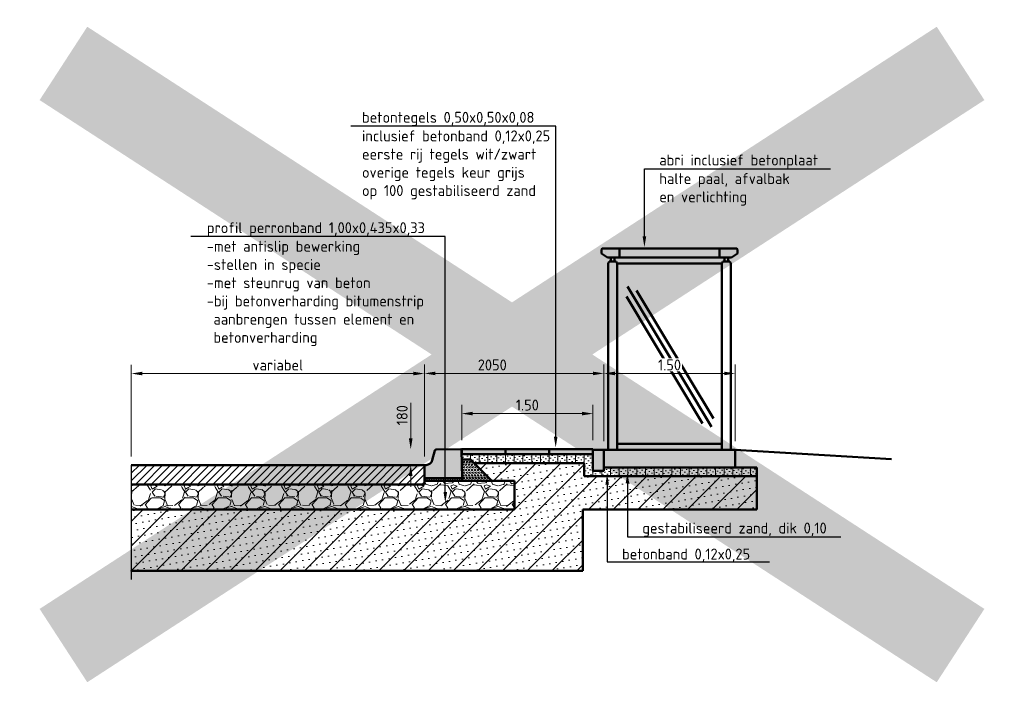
# Model space of a CAD drawing. Header units: metres. Extents: x -699 to 2316, y -1199 to 781.
# Tile 499 of 593: x 991.36 to 1002.61, y -229.14 to -221.48. Entities that reach past the tile are written whole.
import ezdxf
from ezdxf import colors
from ezdxf.entities.mleader import LeaderData, LeaderLine
from ezdxf.math import Vec2, Vec3

# ---------------------------------------------------------------- set-up
doc = ezdxf.new("R2010")
doc.units = ezdxf.units.M
doc.header["$PDMODE"] = 1
for name, color, linetype, lineweight in [('N-WE-GW-BERM-GD', 90, 'Continuous', 50), ('N-WE-IE-MEUBILAIR_WEGMEUBILAIR_ABRI-GD', 7, 'Continuous', 50), ('N-WE-SC-AFBREEKLIJN-GD', 7, 'Continuous', 25), ('N-WE-VH-KANTVERHARDING-GD', 210, 'Continuous', 50), ('N-WE-VH-T25', 7, 'Continuous', 25), ('N-WE-VH-VERHARDING_ASFALT-AD-50', 252, 'Continuous', 18), ('N-WE-VH-VERHARDING_BETON-AD-50', 252, 'Continuous', 18), ('N-WE-VH-VERHARDING_FUNDERING-AD-50', 252, 'Continuous', 18), ('N-WE-VH-VERHARDING_FUNDERING-GD', 7, 'Continuous', 50), ('X-XX-AL-A-GS', 253, 'Continuous', 18), ('X-XX-AL-M', 7, 'Continuous', 18)]:
    doc.layers.add(name, color=color, linetype=linetype, lineweight=lineweight)
doc.styles.add('NLCS-ISO-M50-T25', font='NLCS-ISO.ttf', dxfattribs={"height": 0.125})
doc.dimstyles.new('NLCS-M50-T25-PIJL_A_L2_H1', dxfattribs={"dimscale": 0.05, "dimtxt": 2.5, "dimasz": 2.5, "dimexe": 2, "dimexo": 2, "dimgap": 0.7, "dimtad": 1, "dimzin": 0, "dimdsep": 46, "dimtxsty": 'NLCS-ISO-M50-T25', "dimcen": 0, "dimdle": 2, "dimclrd": 256, "dimclre": 256, "dimclrt": 256, "dimadec": 1, "dimazin": 0, "dimtfac": 1, "dimtdec": 3, "dimtofl": 0, "dimtmove": 0, "dimatfit": 3, "dimfxl": 2, "dimtfillclr": 256, "dimtolj": 1, "dimtzin": 0, "dimlwd": -1, "dimlwe": -1, "dimarcsym": 0})
pattern_1 = [(228.0128, (992.909662, -227.506478), (-3.04800259, -3.42900421), [0.051258, -5.074575]), (184.9697, (992.875372, -227.544578), (4.572007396, 0.38099731), [0.087961, -8.7081]), (132.5104, (992.787742, -227.552198), (3.80999723, -4.1910041), [0.062022, -6.140205]), (267.2737, (992.639152, -227.647448), (0.380998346, 7.61999755), [0.080101, -7.92996]), (292.8337, (992.635342, -227.727458), (-1.90500541, 4.5720026), [0.078545, -7.77597]), (357.2737, (992.665822, -227.799848), (-7.61999755, 0.380998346), [0.080101, -7.92996]), (37.6942, (992.745832, -227.803658), (-4.95300313, -3.809996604), [0.105929, -10.486965]), (72.2553, (992.829652, -227.738888), (2.667005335, 8.38200243), [0.100008, -9.900795]), (121.4296, (992.860132, -227.643638), (-3.048000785, 4.952994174), [0.080372, -7.956825]), (175.2364, (992.818222, -227.575058), (4.1909967, -0.38099642), [0.091757, -4.496085]), (222.3974, (992.726782, -227.567438), (-4.572000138, -4.190994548), [0.118662, -11.74752]), (138.8141, (993.01634, -227.65126), (-2.6669983, 2.28599648), [0.0405, -4.00959]), (171.4692, (992.985862, -227.624588), (4.95299244, -0.76200192), [0.077052, -7.62819]), (225, (992.90966, -227.61316), (-8e-17, -0.381), [0.05388, -0.484934]), (203.1986, (992.88299, -227.56744), (1.9050064, 0.76200334), [0.029016, -2.87259]), (291.8014, (992.85632, -227.57887), (-0.3810003, 1.1430007), [0.041035, -2.01072]), (30.9638, (992.87156, -227.61697), (1.1429988, 0.7620006), [0.066648, -2.154945]), (161.565, (992.92871, -227.58268), (0.7620003, -0.3809994), [0.048193, -1.156635]), (16.3895, (992.635342, -227.578868), (3.8100021, 1.14299762), [0.067513, -6.68382]), (70.3462, (992.700112, -227.559818), (-1.52399575, -4.19099407), [0.05664, -5.60733]), (293.1986, (992.92871, -227.50648), (-0.76200334, 1.9050064), [0.058032, -2.84358]), (343.6105, (992.951572, -227.559818), (-3.8100021, 1.14299762), [0.067513, -6.68382]), (339.444, (992.63534, -227.81509), (-1.90500236, 0.76199908), [0.065105, -3.190155]), (294.7751, (992.696302, -227.837948), (-1.90499556, 4.19099805), [0.054551, -5.40054]), (66.8014, (992.93252, -227.88748), (0.76200334, 1.9050064), [0.058032, -2.84358]), (17.354, (992.955382, -227.834138), (-4.95300027, -1.5239977), [0.063867, -6.32286]), (69.444, (992.74583, -227.88748), (-0.76199908, -1.90500236), [0.032553, -3.22272]), (101.31, (992.90966, -227.88748), (-0.3809981, 1.5239951), [0.019427, -1.9233]), (165.9638, (992.90585, -227.86843), (1.1430008, -0.3809993), [0.078545, -1.492358]), (186.009, (992.829652, -227.849378), (3.80999438, 0.38099911), [0.07279, -7.20621]), (303.69, (992.87156, -227.65126), (-0.381, 0.7619993), [0.054949, -1.318767]), (353.1572, (992.902042, -227.696978), (6.47700268, -0.762003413), [0.095934, -9.4974]), (60.9454, (992.99729, -227.70841), (-1.52399645, -2.66699364), [0.039226, -3.88341]), (90, (993.01634, -227.6741), (-0.381, 0.381), [0.02286, -0.35814]), (120.2564, (992.822032, -227.837948), (1.52399677, -2.66699865), [0.05293, -5.240085]), (48.0128, (992.795362, -227.792228), (3.04800259, 3.42900421), [0.102516, -5.02332]), (0, (992.86394, -227.71603), (0.381, 0.381), [0.09906, -0.28194]), (325.3048, (992.963002, -227.716028), (-3.8099934, 2.66700025), [0.060242, -5.963895]), (254.0546, (993.01253, -227.75032), (-0.381001, -1.5240036), [0.055474, -2.718255]), (207.646, (992.997292, -227.803658), (-7.23899746, -3.810002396), [0.090322, -8.941875]), (175.4261, (992.917282, -227.845568), (-4.95300114, 0.380998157), [0.095554, -9.45987]), (175.4261, (992.917282, -227.845568), (-4.95300114, 0.380998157), [0.095554, -9.45987])]

# ---------------------------------------------------------------- blocks, each defined once
blk = doc.blocks.new('*D1627')
at = {"layer": 'Defpoints', "color": 0, "transparency": 16777216}
for p in [(992.635, -225.531), (992.635, -226.578), (995.985, -226.578)]:
    blk.add_point(p, dxfattribs=at)
at = {"layer": 'X-XX-AL-M', "transparency": 16777216}
for p, q in [((992.635, -226.478), (992.635, -225.431)), ((995.985, -226.478), (995.985, -225.431)), ((995.86, -225.531), (992.76, -225.531))]:
    blk.add_line(p, q, dxfattribs=at)
for points in [[(992.76, -225.51), (992.76, -225.551), (992.635, -225.531)], [(995.86, -225.51), (995.86, -225.551), (995.985, -225.531)]]:
    blk.add_solid(points, dxfattribs=at)
at = {"layer": 'X-XX-AL-M', "transparency": 16777216, "insert": (994.31, -225.433), "char_height": 0.125, "attachment_point": 5, "rotation": 360, "style": 'NLCS-ISO-M50-T25'}
blk.add_mtext('\\A1;variabel', dxfattribs=at)
blk = doc.blocks.new('*D1628')
at = {"layer": 'Defpoints', "color": 0, "transparency": 16777216}
for p in [(995.985, -225.529), (998.037, -226.404), (995.985, -226.578)]:
    blk.add_point(p, dxfattribs=at)
at = {"layer": 'X-XX-AL-M', "transparency": 16777216}
for p, q in [((995.985, -226.478), (995.985, -225.429)), ((998.037, -226.304), (998.037, -225.429)), ((997.912, -225.529), (996.11, -225.529))]:
    blk.add_line(p, q, dxfattribs=at)
for points in [[(996.11, -225.509), (996.11, -225.55), (995.985, -225.529)], [(997.912, -225.509), (997.912, -225.55), (998.037, -225.529)]]:
    blk.add_solid(points, dxfattribs=at)
at = {"layer": 'X-XX-AL-M', "transparency": 16777216, "insert": (996.761, -225.432), "char_height": 0.125, "attachment_point": 5, "style": 'NLCS-ISO-M50-T25'}
blk.add_mtext('\\A1;2050', dxfattribs=at)
blk = doc.blocks.new('*D1629')
at = {"layer": 'Defpoints', "color": 0, "transparency": 16777216}
for p in [(997.912, -225.989), (996.412, -226.394), (997.912, -226.394)]:
    blk.add_point(p, dxfattribs=at)
at = {"layer": 'X-XX-AL-M', "transparency": 16777216}
for p, q in [((996.412, -226.294), (996.412, -225.889)), ((997.912, -226.294), (997.912, -225.889)), ((996.537, -225.989), (997.787, -225.989))]:
    blk.add_line(p, q, dxfattribs=at)
for points in [[(996.537, -225.968), (996.537, -226.009), (996.412, -225.989)], [(997.787, -225.968), (997.787, -226.009), (997.912, -225.989)]]:
    blk.add_solid(points, dxfattribs=at)
at = {"layer": 'X-XX-AL-M', "transparency": 16777216, "insert": (997.162, -225.891), "char_height": 0.125, "attachment_point": 5, "rotation": 360, "style": 'NLCS-ISO-M50-T25'}
blk.add_mtext('\\A1;1.50', dxfattribs=at)
blk = doc.blocks.new('*D1630')
at = {"layer": 'Defpoints', "color": 0, "transparency": 16777216}
for p in [(995.829, -226.398), (995.829, -226.398), (995.829, -226.578)]:
    blk.add_point(p, dxfattribs=at)
at = {"layer": 'X-XX-AL-M', "transparency": 16777216}
for p, q in [((995.829, -226.273), (995.829, -225.866)), ((995.829, -226.703), (995.829, -226.828))]:
    blk.add_line(p, q, dxfattribs=at)
for points in [[(995.808, -226.273), (995.85, -226.273), (995.829, -226.398)], [(995.808, -226.703), (995.85, -226.703), (995.829, -226.578)]]:
    blk.add_solid(points, dxfattribs=at)
at = {"layer": 'X-XX-AL-M', "transparency": 16777216, "insert": (995.731, -226.007), "char_height": 0.125, "attachment_point": 5, "rotation": 90, "style": 'NLCS-ISO-M50-T25'}
blk.add_mtext('\\A1;180', dxfattribs=at)
blk = doc.blocks.new('*D1720')
at = {"layer": 'Defpoints', "color": 0, "transparency": 16777216}
for p in [(998.037, -225.529), (998.037, -226.404), (999.537, -226.404)]:
    blk.add_point(p, dxfattribs=at)
at = {"layer": 'X-XX-AL-M', "transparency": 16777216}
for p, q in [((998.037, -226.304), (998.037, -225.429)), ((999.537, -226.304), (999.537, -225.429)), ((999.412, -225.529), (998.162, -225.529))]:
    blk.add_line(p, q, dxfattribs=at)
for points in [[(998.162, -225.509), (998.162, -225.55), (998.037, -225.529)], [(999.412, -225.509), (999.412, -225.55), (999.537, -225.529)]]:
    blk.add_solid(points, dxfattribs=at)
at = {"layer": 'X-XX-AL-M', "transparency": 16777216, "insert": (998.787, -225.432), "char_height": 0.125, "attachment_point": 5, "style": 'NLCS-ISO-M50-T25', "bg_fill": 3, "box_fill_scale": 1.1, "bg_fill_color": 256, "bg_fill_true_color": 13158600, "bg_fill_transparency": 0}
blk.add_mtext('\\A1;1.50', dxfattribs=at)

msp = doc.modelspace()

# ---------------------------------------------------------------- hatches: boundary and pattern name
at = {"layer": 'N-WE-VH-VERHARDING_ASFALT-AD-50'}
h = msp.add_hatch(dxfattribs=at)
h.set_pattern_fill('MD-GEWAPENDBETON', color=256, scale=0.025, angle=360, style=0, pattern_type=2)
h.set_pattern_definition([(45, (-180303.306215, -501336.667887), (-0.044194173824, 0.044194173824), [])])
h.paths.add_polyline_path([(995.9853, -226.7979), (995.9853, -226.7377), (995.9853, -226.5837), (995.9853, -226.5779), (992.6353, -226.5779), (992.6353, -226.7979)])
at = {"layer": 'N-WE-VH-VERHARDING_BETON-AD-50'}
for points in [[(996.4108, -226.4013), (996.4036, -226.3941), (996.1191, -226.3981, 0.3326993), (996.105, -226.4093), (996.0755, -226.5212, -0.3262518), (996.0068, -226.577), (995.9901, -226.5779, 0.3896044), (995.9853, -226.5827), (995.9853, -226.5837), (995.9853, -226.7281), (996.416, -226.7281)], [(996.9116, -226.3941), (996.4116, -226.3941), (996.4116, -226.4541), (996.9116, -226.4541)], [(997.4116, -226.3941), (996.9116, -226.3941), (996.9116, -226.4541), (997.4116, -226.4541)], [(997.9116, -226.3941), (997.4116, -226.3941), (997.4116, -226.4541), (997.9116, -226.4541)], [(998.0367, -226.4041), (997.9116, -226.4041), (997.9116, -226.433), (997.9117, -226.433), (997.9117, -226.6441), (998.0367, -226.6441)], [(999.5367, -226.4041), (998.0367, -226.4041), (998.0367, -226.6041), (999.5367, -226.6041)]]:
    msp.add_hatch(color=256, dxfattribs=at).paths.add_polyline_path(points)
at = {"layer": 'N-WE-VH-VERHARDING_FUNDERING-AD-50'}
h = msp.add_hatch(dxfattribs=at)
h.set_pattern_fill('GB-ZANDAANVULLEN', color=256, scale=0.025, angle=45, style=0, pattern_type=2)
h.set_pattern_definition([(55, (996.41165, -226.7041), (-0.0307182, 0.0215091), [0, -0.0375]), (90, (996.41165, -226.7041), (-0.1, 1e-17), [])])
h.paths.add_polyline_path([(997.8117, -226.5541), (997.8117, -226.7041), (999.7867, -226.7041), (999.7867, -226.6041), (998.0367, -226.6041), (998.0367, -226.6441), (997.9117, -226.6441), (997.9117, -226.4541), (996.4116, -226.4541), (996.4126, -226.5138), (996.5126, -226.5138), (996.5529, -226.5541)])
h = msp.add_hatch(dxfattribs=at)
h.set_pattern_fill('GB-ZANDAANVULLEN', color=256, scale=0.05, style=0, pattern_type=2)
h.set_pattern_definition([(10, (992.63534, -227.78678), (-0.0130236, 0.0738606), [0, -0.075]), (45, (992.63534, -227.78678), (-0.1414214, 0.1414214), [])])
h.paths.add_polyline_path([(999.7867, -226.7041), (997.8117, -226.7041), (997.8117, -226.5541), (996.5529, -226.5541), (996.7565, -226.7577), (997.0143, -226.7577), (997.0143, -227.0868), (992.6353, -227.0868), (992.6353, -227.7868), (997.7953, -227.7868), (997.7953, -227.0868), (999.7867, -227.0868)])
h.paths.add_polyline_path([(993.1993, -227.4897), (993.8315, -227.4897), (993.8315, -227.4858), (993.1993, -227.4922)], flags=16)
h = msp.add_hatch(dxfattribs=at)
h.set_pattern_fill('GRAVEL', color=256, scale=0.015, style=0)
h.set_pattern_definition(pattern_1)
h.paths.add_polyline_path([(995.9853, -226.7577), (995.9853, -226.7979), (995.9853, -227.0868), (997.0143, -227.0868), (997.0143, -226.7577)])
h = msp.add_hatch(dxfattribs=at)
h.set_pattern_fill('GRAVEL', color=256, scale=0.015, style=0)
h.set_pattern_definition(pattern_1)
h.paths.add_polyline_path([(995.9853, -227.0868), (995.9853, -226.7979), (992.6353, -226.7979), (992.6353, -227.0868)])
h.paths.add_polyline_path([(993.1815, -226.8287), (993.869, -226.8309), (993.869, -226.8243), (993.1815, -226.8243)], flags=16)
at = {"layer": 'X-XX-AL-A-GS'}
h = msp.add_hatch(dxfattribs=at)
h.set_pattern_fill('VD-SCHRAALBETON', color=256, scale=0.079375, angle=90, style=0, pattern_type=2)
h.set_pattern_definition([(90, (995.985342, -226.757663), (-0.0171852, 2e-17), [0.0099219, -0.01984375]), (210, (995.985342, -226.757663), (0.0085926, -0.0148828), [0.0099219, -0.01984375]), (150, (995.985342, -226.747742), (-0.0085926, -0.0148828), [0.0099219, -0.01984375])])
h.paths.add_polyline_path([(996.416, -226.7281), (996.4203, -226.7577), (996.7565, -226.7577), (996.5126, -226.5138), (996.4126, -226.5138)])
h = msp.add_hatch(dxfattribs=at)
h.set_pattern_fill('MD-WERKVLOERBETON', color=256, scale=0.0125, angle=360, style=0, pattern_type=2)
h.set_pattern_definition([(90, (995.985342, -226.757663), (-0.02, 4e-17), [])])
h.paths.add_polyline_path([(996.4203, -226.7577), (996.416, -226.7281), (995.9853, -226.7281), (995.9853, -226.7577)])

# ---------------------------------------------------------------- linework, layer by layer
at = {"color": 221}
for p, q in [((995.9853, -226.5837), (995.9853, -226.5779)), ((995.9853, -226.6837), (995.9853, -226.5837))]:
    msp.add_line(p, q, dxfattribs=at)
at = {"layer": 'N-WE-GW-BERM-GD'}
msp.add_line((999.5367, -226.4041), (1001.3248, -226.5108), dxfattribs=at)
msp.add_line((999.5367, -226.4041), (1001.3248, -226.5108), dxfattribs=at)
at = {"layer": 'N-WE-IE-MEUBILAIR_WEGMEUBILAIR_ABRI-GD'}
for p, q in [((998.0188, -224.1006), (998.0087, -224.1107)), ((998.0789, -224.2041), (998.0087, -224.1573)), ((998.2147, -224.2041), (998.2147, -224.1006)), ((999.3587, -224.2041), (999.3587, -224.1006)), ((999.4945, -224.2041), (999.5646, -224.1573)), ((999.5546, -224.1006), (999.5646, -224.1107)), ((999.2672, -226.1411), (998.3061, -224.5371)), ((999.2885, -226.0453), (998.4108, -224.5805)), ((999.1652, -226.1021), (998.2947, -224.6493))]:
    msp.add_line(p, q, dxfattribs=at)
for points in [[(998.0087, -224.1573), (998.0087, -224.1107)], [(999.5546, -224.1006), (998.0188, -224.1006)], [(999.5646, -224.1573), (999.5646, -224.1107)], [(999.4945, -224.2041), (998.0789, -224.2041)], [(998.0867, -224.2741), (998.097, -224.2491)], [(998.0867, -226.4041), (998.0867, -224.2741)], [(998.1763, -224.2491), (998.097, -224.2491)], [(998.1167, -224.2491), (998.1167, -224.2041)], [(998.1567, -224.2491), (998.1567, -224.2041)], [(998.1867, -224.2741), (998.1763, -224.2491)], [(999.3867, -224.2741), (998.1867, -224.2741)], [(998.1867, -226.4041), (998.1867, -224.2741)], [(999.3867, -224.2741), (999.397, -224.2491)], [(999.3867, -226.4041), (999.3867, -224.2741)], [(999.4763, -224.2491), (999.397, -224.2491)], [(999.4167, -224.2491), (999.4167, -224.2041)], [(999.4567, -224.2491), (999.4567, -224.2041)], [(999.4867, -224.2741), (999.4763, -224.2491)], [(999.4867, -226.4041), (999.4867, -224.2741)], [(999.3867, -226.3341), (998.1867, -226.3341)]]:
    msp.add_lwpolyline(points, dxfattribs=at)
at = {"layer": 'N-WE-SC-AFBREEKLIJN-GD'}
msp.add_line((992.6353, -226.5779), (992.6353, -227.8875), dxfattribs=at)
at = {"layer": 'N-WE-VH-KANTVERHARDING-GD'}
for p, q in [((996.4116, -226.3941), (997.9116, -226.3941)), ((996.4116, -226.3941), (996.4116, -226.4541)), ((996.9116, -226.3941), (996.9116, -226.4541)), ((997.4116, -226.3941), (997.4116, -226.4541)), ((997.9116, -226.3941), (997.9116, -226.4541)), ((997.9116, -226.4041), (998.0367, -226.4041)), ((998.0367, -226.4041), (998.0367, -226.6441)), ((999.5367, -226.6041), (999.5367, -226.4041)), ((996.4116, -226.4541), (997.9116, -226.4541)), ((997.9117, -226.433), (997.9117, -226.6441)), ((995.9853, -226.5779), (992.6353, -226.5779)), ((997.9117, -226.6441), (998.0367, -226.6441)), ((995.9853, -226.7281), (995.9853, -226.7979)), ((995.9853, -226.7979), (992.6353, -226.7979))]:
    msp.add_line(p, q, dxfattribs=at)
msp.add_lwpolyline([(995.9853, -226.5837), (995.9853, -226.7281), (996.416, -226.7281), (996.4108, -226.4013), (996.4036, -226.3941), (996.1196, -226.3981, 0.3405371), (996.105, -226.4093), (996.0755, -226.5212, -0.3262518), (996.0068, -226.577), (995.9901, -226.5779, 0.3896045), (995.9853, -226.5827)], format="xyb", dxfattribs=at)
msp.add_lwpolyline([(998.0367, -226.6041), (998.0367, -226.4041), (999.5367, -226.4041), (999.5367, -226.6041)], close=True, dxfattribs=at)
at = {"layer": 'N-WE-VH-VERHARDING_FUNDERING-GD'}
for p, q in [((996.4126, -226.5138), (996.5126, -226.5138)), ((996.7566, -226.7578), (996.5126, -226.5138)), ((996.5529, -226.5541), (997.8117, -226.5541)), ((997.8117, -226.5541), (997.8117, -226.7041)), ((998.0367, -226.6041), (999.7867, -226.6041)), ((999.7867, -226.6041), (999.7867, -227.0868)), ((995.9853, -226.7577), (997.0143, -226.7577)), ((996.416, -226.7281), (996.4203, -226.7577)), ((997.0143, -226.7577), (997.0143, -227.0868)), ((999.7867, -226.7041), (997.8117, -226.7041)), ((992.6353, -227.0868), (997.0143, -227.0868)), ((997.7953, -227.7868), (997.7953, -227.0868)), ((997.7953, -227.0868), (997.7953, -227.7868)), ((997.7953, -227.0868), (999.7867, -227.0868)), ((997.7953, -227.7868), (992.6353, -227.7868))]:
    msp.add_line(p, q, dxfattribs=at)
at = {"layer": 'X-XX-AL-M'}
msp.add_line((995.9853, -226.5837), (995.9853, -226.6837), dxfattribs=at)

# ---------------------------------------------------------------- texts
at = {"layer": 'N-WE-VH-T25', "char_height": 0.125, "attachment_point": 1, "style": 'NLCS-ISO-M50-T25'}
for s, insert in [('inclusief betonband 0,12x0,25\\Peerste rij tegels wit/zwart\\Poverige tegels keur grijs\\Pop 100 gestabiliseerd zand', (995.2721, -222.7504)), ('halte paal, afvalbak\\Pen verlichting', (998.67, -223.2388)), ('-met antislip bewerking\\P-stellen in specie\\P-met steunrug van beton\\P-bij betonverharding bitumenstrip\\P aanbrengen tussen element en \\P betonverharding', (993.4982, -224.0128))]:
    msp.add_mtext(s, dxfattribs=dict(at, insert=insert))

# ---------------------------------------------------------------- dimensions: what is measured, and where the dimension line sits
at = {"layer": 'X-XX-AL-M'}
for p1, p2, distance, text, picture, middle in [((995.9853, -226.5779), (992.6353, -226.5779), -1.0473, 'variabel', '*D1627', (994.3103, -225.4331)), ((995.8289, -226.5779), (995.8289, -226.3981), 0, '180', '*D1630', (995.7314, -226.0069))]:
    dim = msp.add_aligned_dim(p1=p1, p2=p2, distance=distance, text=text, dimstyle='NLCS-M50-T25-PIJL_A_L2_H1', dxfattribs=at)
    dim.commit()
    dim.dimension.update_dxf_attribs({"geometry": picture, "text_midpoint": middle})
dim = msp.add_linear_dim(base=(995.9853, -225.5294), p1=(998.0367, -226.4041), p2=(995.9853, -226.5779), text='2050', dimstyle='NLCS-M50-T25-PIJL_A_L2_H1', dxfattribs=at)
dim.commit()
dim.dimension.update_dxf_attribs({"geometry": '*D1628', "text_midpoint": (996.761, -225.5294), "dimtype": 160})
dim = msp.add_linear_dim(base=(997.9116, -225.9887), p1=(996.4116, -226.3941), p2=(997.9116, -226.3941), angle=180, dimstyle='NLCS-M50-T25-PIJL_A_L2_H1', dxfattribs=at)
dim.commit()
dim.dimension.update_dxf_attribs({"geometry": '*D1629', "text_midpoint": (997.1616, -225.8912)})

# ---------------------------------------------------------------- leaders
at = {"layer": 'N-WE-VH-T25'}
ml = msp.add_multileader_mtext('Standard', dxfattribs=at)
ml.set_content('betontegels 0,50x0,50x0,08', color=256, style='NLCS-ISO-M50-T25')
ml.set_leader_properties(color=256, linetype='ByLayer', lineweight=-1)
ml.build(insert=Vec2(0, 0))
ml.multileader.update_dxf_attribs({"text_left_attachment_type": 5, "text_right_attachment_type": 5, "dogleg_length": 0.125, "arrow_head_size": 0.125})
ctx = ml.context
ctx.base_point, ctx.char_height, ctx.arrow_head_size, ctx.landing_gap_size, ctx.plane_origin = Vec3(995.2271, -222.7004), 0.125, 0.125, 0.045, Vec3(-31.3127, 0.83)
ctx.left_attachment, ctx.right_attachment = 5, 5
notes = []
notes.append((ctx, [(0, (1, 1, 0), (997.4859, -222.7004), (-1, 0), 0.125, [(0, [(997.4859, -226.3779)], 0, [])])]))
ctx.mtext.insert, ctx.mtext.flow_direction = Vec3(995.2721, -222.5379), 5
ml = msp.add_multileader_mtext('Standard', dxfattribs=at)
ml.set_content('abri inclusief betonplaat', color=256, style='NLCS-ISO-M50-T25')
ml.set_leader_properties(color=256, linetype='ByLayer', lineweight=-1)
ml.build(insert=Vec2(0, 0))
ml.multileader.update_dxf_attribs({"text_left_attachment_type": 5, "text_right_attachment_type": 5, "dogleg_length": 0.125, "arrow_head_size": 0.125})
ctx = ml.context
ctx.base_point, ctx.char_height, ctx.arrow_head_size, ctx.landing_gap_size, ctx.plane_origin = Vec3(998.625, -223.1888), 0.125, 0.125, 0.045, Vec3(-30.2986, 0.3416)
ctx.left_attachment, ctx.right_attachment = 5, 5
notes.append((ctx, [(1, (1, 1, 0), (998.5, -223.1888), (1, 0), 0.125, [(0, [(998.5, -224.0859)], 0, [])])]))
ctx.mtext.insert, ctx.mtext.flow_direction = Vec3(998.67, -223.0263), 5
ml = msp.add_multileader_mtext('Standard', dxfattribs=at)
ml.set_content('profil perronband 1,00x0,435x0,33', color=256, style='NLCS-ISO-M50-T25')
ml.set_leader_properties(color=256, linetype='ByLayer', lineweight=-1)
ml.build(insert=Vec2(0, 0))
ml.multileader.update_dxf_attribs({"text_left_attachment_type": 5, "text_right_attachment_type": 5, "dogleg_length": 0.125, "arrow_head_size": 0.125})
ctx = ml.context
ctx.base_point, ctx.char_height, ctx.arrow_head_size, ctx.landing_gap_size, ctx.plane_origin = Vec3(993.4532, -223.9628), 0.125, 0.125, 0.045, Vec3(-32.5742, -0.4324)
ctx.left_attachment, ctx.right_attachment = 5, 5
notes.append((ctx, [(0, (1, 1, 0), (996.2244, -223.9628), (-1, 0), 0.125, [(0, [(996.2244, -227.0102)], 0, [])])]))
ctx.mtext.insert, ctx.mtext.flow_direction = Vec3(993.4982, -223.8003), 5
ml = msp.add_multileader_mtext('Standard', dxfattribs=at)
ml.set_content('betonband 0,12x0,25', color=256, style='NLCS-ISO-M50-T25')
ml.set_leader_properties(color=256, linetype='ByLayer', lineweight=-1)
ml.build(insert=Vec2(0, 0))
ml.multileader.update_dxf_attribs({"text_left_attachment_type": 5, "text_right_attachment_type": 5, "dogleg_length": 0.125, "arrow_head_size": 0.125})
ctx = ml.context
ctx.base_point, ctx.char_height, ctx.arrow_head_size, ctx.landing_gap_size, ctx.plane_origin = Vec3(998.1992, -227.6823), 0.125, 0.125, 0.045, Vec3(-30.7244, -4.1519)
ctx.left_attachment, ctx.right_attachment = 5, 5
notes.append((ctx, [(1, (1, 1, 0), (998.0742, -227.6823), (1, 0), 0.125, [(0, [(998.0742, -226.6772)], 0, [])])]))
ctx.mtext.insert, ctx.mtext.flow_direction = Vec3(998.2442, -227.5323), 5
ml = msp.add_multileader_mtext('Standard', dxfattribs=at)
ml.set_content('gestabiliseerd zand, dik 0,10', color=256, style='NLCS-ISO-M50-T25')
ml.set_leader_properties(color=256, linetype='ByLayer', lineweight=-1)
ml.build(insert=Vec2(0, 0))
ml.multileader.update_dxf_attribs({"text_left_attachment_type": 5, "text_right_attachment_type": 5, "dogleg_length": 0.125, "arrow_head_size": 0.125})
ctx = ml.context
ctx.base_point, ctx.char_height, ctx.arrow_head_size, ctx.landing_gap_size, ctx.plane_origin = Vec3(998.4308, -227.3975), 0.125, 0.125, 0.045, Vec3(-30.4928, -3.867)
ctx.left_attachment, ctx.right_attachment = 5, 5
notes.append((ctx, [(1, (1, 1, 0), (998.3058, -227.3975), (1, 0), 0.125, [(0, [(998.3058, -226.6625)], 0, [])])]))
ctx.mtext.insert, ctx.mtext.flow_direction = Vec3(998.4758, -227.235), 5
for ctx, leaders in notes:
    for number, flags, end, landing, length, lines in leaders:
        leader = LeaderData()
        leader.index, (leader.has_last_leader_line, leader.has_dogleg_vector, leader.attachment_direction) = number, flags
        leader.last_leader_point, leader.dogleg_vector, leader.dogleg_length = Vec3(end), Vec3(landing), length
        for number, points, colour, breaks in lines:
            line = LeaderLine()
            line.index, line.vertices, line.color, line.breaks = number, Vec3.list(points), colors.encode_raw_color(colour), breaks
            leader.lines.append(line)
        ctx.leaders.append(leader)

# ---------------------------------------------------------------- next in the draw order: dimensions: what is measured, and where the dimension line sits
at = {"layer": 'X-XX-AL-M'}
dim = msp.add_aligned_dim(p1=(999.5367, -226.4041), p2=(998.0367, -226.4041), distance=-0.8747, dimstyle='NLCS-M50-T25-PIJL_A_L2_H1', override={"dimtfill": 1}, dxfattribs=at)
dim.commit()
dim.dimension.update_dxf_attribs({"geometry": '*D1720', "text_midpoint": (998.7867, -225.4319)})

# ---------------------------------------------------------------- next in the draw order: linework, layer by layer
at = {"const_width": 1, "flags": 128}
for points in [[(991.8598, -228.6415), (1002.1133, -221.9842)], [(1002.1133, -228.6415), (991.8598, -221.9842)]]:
    msp.add_lwpolyline(points, dxfattribs=at)

doc.saveas('drawing.dxf')
